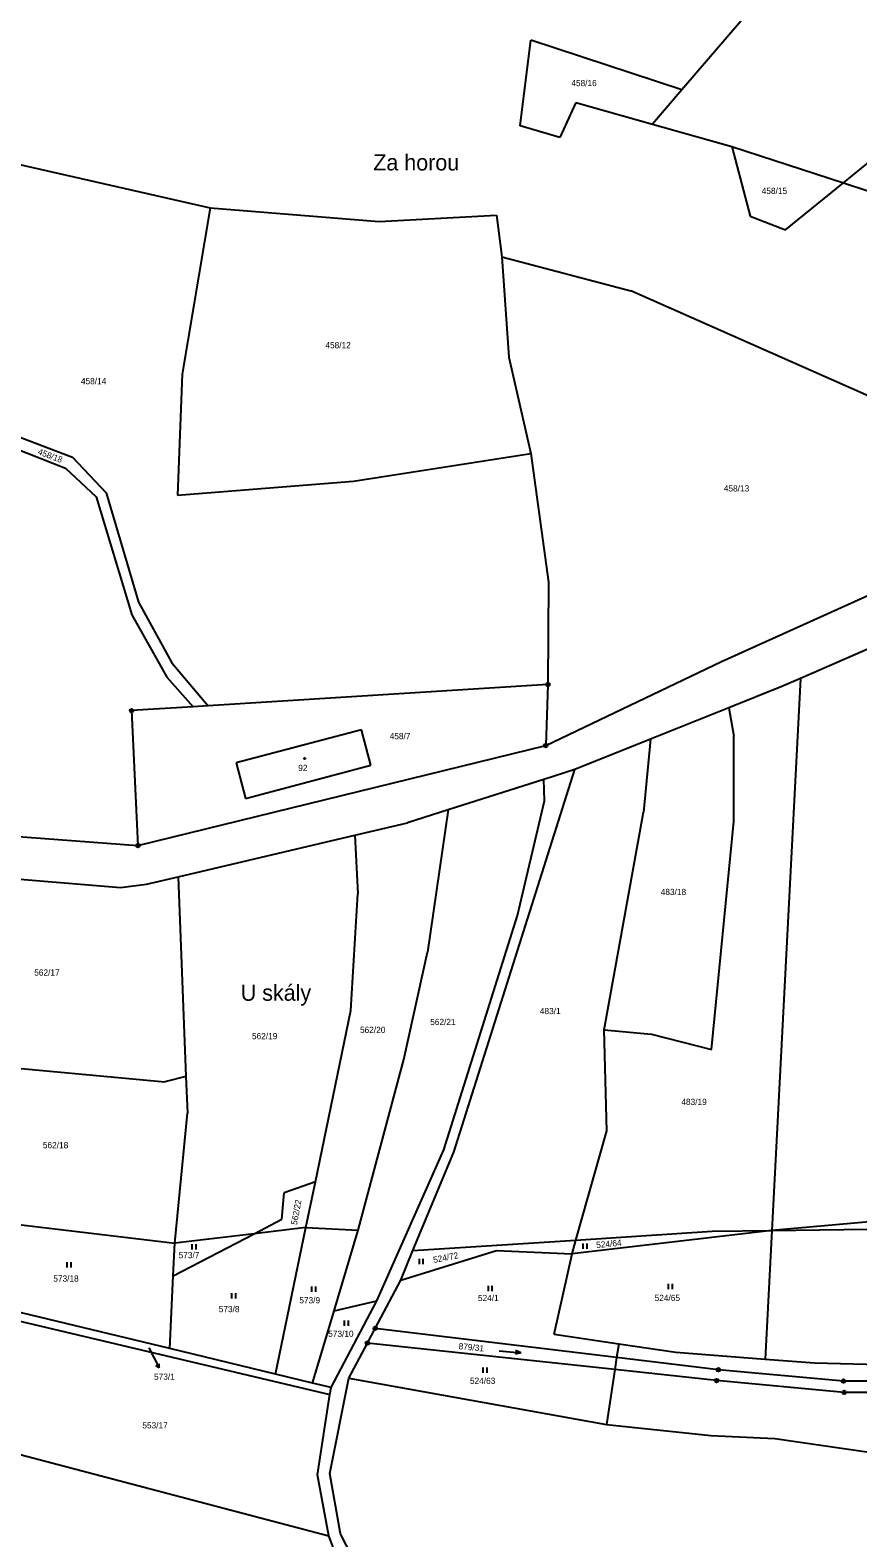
# Model space of a CAD drawing. Extents: x -791032 to -787751, y -1106872 to -1104403.
# Drawn here: x -788660.3 to -788433.5, y -1105436.1 to -1105023 of the extents above; entities that cross this region are included whole.
import ezdxf

# ---------------------------------------------------------------- set-up
doc = ezdxf.new("R2010")
doc.units = 0
for name, color, linetype in [('Komunikace', 7, 'Continuous'), ('Vrstva 1', 7, 'Continuous'), ('Vrstva 14', 7, 'Continuous'), ('Vrstva 15', 7, 'Continuous'), ('Vrstva 16', 7, 'Continuous'), ('Vrstva 23', 7, 'Continuous'), ('Vrstva 25', 7, 'Continuous'), ('Vrstva 28', 7, 'Continuous'), ('Vrstva 39', 7, 'Continuous')]:
    doc.layers.add(name, color=color, linetype=linetype)

msp = doc.modelspace()

# ---------------------------------------------------------------- linework, layer by layer
at = {"layer": 'Komunikace'}
msp.add_line((-788627.77, -1105384.07), (-788626.3, -1105386.9), dxfattribs=at)
at = {"layer": 'Vrstva 1'}
for p, q in [((-788464.93, -1105019.79), (-788481.74, -1105039.38)), ((-788526.05, -1105049.23), (-788523.09, -1105025.74)), ((-788481.74, -1105039.38), (-788523.09, -1105025.74)), ((-788481.74, -1105039.38), (-788489.78, -1105048.75)), ((-788510.76, -1105042.86), (-788515.17, -1105052.39)), ((-788510.76, -1105042.86), (-788489.78, -1105048.75)), ((-788515.17, -1105052.39), (-788526.05, -1105049.23)), ((-788489.78, -1105048.75), (-788468.01, -1105054.86)), ((-788692.57, -1105053.12), (-788610.93, -1105071.73)), ((-788468.01, -1105054.86), (-788437.42, -1105064.88)), ((-788468.01, -1105054.86), (-788462.99, -1105074)), ((-788437.42, -1105064.88), (-788430.01, -1105058.86)), ((-788453.26, -1105077.76), (-788437.42, -1105064.88)), ((-788437.42, -1105064.88), (-788371.86, -1105086.37)), ((-788610.93, -1105071.73), (-788618.62, -1105117.32)), ((-788610.93, -1105071.73), (-788564.61, -1105075.44)), ((-788564.61, -1105075.44), (-788532.51, -1105073.67)), ((-788532.51, -1105073.67), (-788531.03, -1105085.12)), ((-788462.99, -1105074), (-788453.26, -1105077.76)), ((-788531.03, -1105085.12), (-788495.71, -1105094.44)), ((-788531.03, -1105085.12), (-788529.15, -1105112.6)), ((-788372.92, -1105148.78), (-788495.71, -1105094.44)), ((-788529.15, -1105112.6), (-788523.13, -1105139.03)), ((-788618.62, -1105117.32), (-788619.89, -1105150.44)), ((-788662.87, -1105134.6), (-788648.7, -1105139.98)), ((-788664.49, -1105137.54), (-788650.65, -1105143.07)), ((-788648.7, -1105139.98), (-788639.5, -1105149.81)), ((-788571.64, -1105146.57), (-788523.13, -1105139.03)), ((-788523.13, -1105139.03), (-788518.25, -1105174.29)), ((-788650.65, -1105143.07), (-788642.23, -1105150.89)), ((-788619.89, -1105150.44), (-788571.64, -1105146.57)), ((-788642.23, -1105150.89), (-788632.43, -1105183.23)), ((-788639.5, -1105149.81), (-788630.63, -1105179.71)), ((-788470.8, -1105196.05), (-788408, -1105167.6)), ((-788518.25, -1105174.29), (-788518.42, -1105202.31)), ((-788630.63, -1105179.71), (-788621.51, -1105196.39)), ((-788632.43, -1105183.23), (-788622.83, -1105200.26)), ((-788411.06, -1105184.08), (-788449.2, -1105200.66)), ((-788621.51, -1105196.39), (-788611.47, -1105208.16)), ((-788519.01, -1105219.05), (-788470.8, -1105196.05)), ((-788622.83, -1105200.26), (-788615.62, -1105208.42)), ((-788518.42, -1105202.31), (-788611.47, -1105208.16)), ((-788518.42, -1105202.31), (-788519.01, -1105219.05)), ((-788449.2, -1105200.66), (-788457.04, -1105351.92)), ((-788449.2, -1105200.66), (-788454.33, -1105202.89)), ((-788454.33, -1105202.89), (-788468.82, -1105208.69)), ((-788615.62, -1105208.42), (-788632.52, -1105209.48)), ((-788632.52, -1105209.48), (-788630.76, -1105246.44)), ((-788611.47, -1105208.16), (-788615.62, -1105208.42)), ((-788468.82, -1105208.69), (-788490.31, -1105217.31)), ((-788468.82, -1105208.69), (-788467.45, -1105216.44)), ((-788569.51, -1105214.77), (-788603.86, -1105223.82)), ((-788566.96, -1105224.43), (-788569.51, -1105214.77)), ((-788630.76, -1105246.44), (-788519.01, -1105219.05)), ((-788490.31, -1105217.31), (-788511.03, -1105225.61)), ((-788490.31, -1105217.31), (-788492.22, -1105237.34)), ((-788467.47, -1105239.81), (-788467.45, -1105216.44)), ((-788603.86, -1105223.82), (-788601.29, -1105233.51)), ((-788601.29, -1105233.51), (-788566.96, -1105224.43)), ((-788544.2, -1105330.5), (-788511.03, -1105225.61)), ((-788511.03, -1105225.61), (-788519.56, -1105228.33)), ((-788519.56, -1105228.33), (-788545.74, -1105236.68)), ((-788519.38, -1105234.21), (-788519.56, -1105228.33)), ((-788526.74, -1105265.58), (-788519.38, -1105234.21)), ((-788545.74, -1105236.68), (-788556.93, -1105240.25)), ((-788545.74, -1105236.68), (-788551.43, -1105275.68)), ((-788502.97, -1105296.98), (-788492.22, -1105237.34)), ((-788473.59, -1105302.34), (-788467.47, -1105239.81)), ((-788689.76, -1105241.93), (-788630.76, -1105246.44)), ((-788619.76, -1105255.02), (-788571.28, -1105243.62)), ((-788571.28, -1105243.62), (-788556.93, -1105240.25)), ((-788571.28, -1105243.62), (-788570.47, -1105259.64)), ((-788691.02, -1105253.38), (-788635.53, -1105257.92)), ((-788628.41, -1105257.05), (-788619.76, -1105255.02)), ((-788619.76, -1105255.02), (-788617.59, -1105309.77)), ((-788635.53, -1105257.92), (-788628.41, -1105257.05)), ((-788572.46, -1105291.68), (-788570.47, -1105259.64)), ((-788546.96, -1105329.83), (-788526.74, -1105265.58)), ((-788557.88, -1105305.09), (-788551.43, -1105275.68)), ((-788582.14, -1105338.57), (-788572.46, -1105291.68)), ((-788502.26, -1105324.62), (-788502.97, -1105296.98)), ((-788502.97, -1105296.98), (-788490.03, -1105298.11)), ((-788490.03, -1105298.11), (-788473.59, -1105302.34)), ((-788688.77, -1105305.14), (-788623.41, -1105311.16)), ((-788570.39, -1105351.8), (-788557.88, -1105305.09)), ((-788617.59, -1105309.77), (-788623.41, -1105311.16)), ((-788617.59, -1105309.77), (-788617.19, -1105319.77)), ((-788620.64, -1105355.36), (-788617.19, -1105319.77)), ((-788510.74, -1105354.55), (-788502.26, -1105324.62)), ((-788565.26, -1105371.22), (-788546.96, -1105329.83)), ((-788555.38, -1105357.42), (-788544.2, -1105330.5)), ((-788582.14, -1105338.57), (-788590.72, -1105341.63)), ((-788584.74, -1105351.14), (-788582.14, -1105338.57)), ((-788591.32, -1105348.86), (-788590.72, -1105341.63)), ((-788394.88, -1105346.43), (-788457.04, -1105351.92)), ((-788684.91, -1105347.77), (-788620.64, -1105355.36)), ((-788598.92, -1105352.81), (-788591.32, -1105348.86)), ((-788584.74, -1105351.14), (-788598.92, -1105352.81)), ((-788593.05, -1105391.3), (-788584.74, -1105351.14)), ((-788584.74, -1105351.14), (-788570.39, -1105351.8)), ((-788457.04, -1105351.92), (-788400.26, -1105351.14)), ((-788621.06, -1105364.31), (-788598.92, -1105352.81)), ((-788621.06, -1105364.31), (-788620.64, -1105355.36)), ((-788598.92, -1105352.81), (-788620.64, -1105355.36)), ((-788577.01, -1105373.97), (-788570.39, -1105351.8)), ((-788555.38, -1105357.42), (-788510.74, -1105354.55)), ((-788457.04, -1105351.92), (-788511.8, -1105358.31)), ((-788511.8, -1105358.31), (-788510.74, -1105354.55)), ((-788510.74, -1105354.55), (-788473.35, -1105352.15)), ((-788473.35, -1105352.15), (-788457.04, -1105351.92)), ((-788457.04, -1105351.92), (-788458.87, -1105387.15)), ((-788558.74, -1105365.5), (-788555.38, -1105357.42)), ((-788558.74, -1105365.5), (-788532.5, -1105357.45)), ((-788532.5, -1105357.45), (-788511.8, -1105358.31)), ((-788516.67, -1105380.38), (-788511.8, -1105358.31)), ((-788622, -1105384.31), (-788621.06, -1105364.31)), ((-788565.74, -1105378.75), (-788558.74, -1105365.5)), ((-788577.84, -1105394.97), (-788565.26, -1105371.22)), ((-788577.01, -1105373.97), (-788565.26, -1105371.22)), ((-788671.78, -1105374.71), (-788578.13, -1105396.85)), ((-788622, -1105384.31), (-788671.67, -1105372.32)), ((-788582.91, -1105393.75), (-788577.01, -1105373.97)), ((-788567.86, -1105382.77), (-788565.74, -1105378.75)), ((-788499.58, -1105386.73), (-788565.74, -1105378.75)), ((-788516.67, -1105380.38), (-788499.01, -1105382.95)), ((-788593.05, -1105391.3), (-788622, -1105384.31)), ((-788572.93, -1105392.36), (-788567.86, -1105382.77)), ((-788500.08, -1105390.06), (-788567.86, -1105382.77)), ((-788499.01, -1105382.95), (-788499.58, -1105386.73)), ((-788499.01, -1105382.95), (-788483.36, -1105385.23)), ((-788499.58, -1105386.73), (-788500.08, -1105390.06)), ((-788471.69, -1105390.09), (-788499.58, -1105386.73)), ((-788483.36, -1105385.23), (-788458.87, -1105387.15)), ((-788458.87, -1105387.15), (-788445.34, -1105388.21)), ((-788445.34, -1105388.21), (-788417.38, -1105388.86)), ((-788582.91, -1105393.75), (-788593.05, -1105391.3)), ((-788578.13, -1105418.54), (-788572.93, -1105392.36)), ((-788572.93, -1105392.36), (-788502.33, -1105405.13)), ((-788500.08, -1105390.06), (-788502.33, -1105405.13)), ((-788472.19, -1105393.06), (-788500.08, -1105390.06)), ((-788437.4, -1105393.2), (-788471.69, -1105390.09)), ((-788577.84, -1105394.97), (-788582.91, -1105393.75)), ((-788581.57, -1105418.84), (-788578.13, -1105396.85)), ((-788578.13, -1105396.85), (-788577.84, -1105394.97)), ((-788437.22, -1105396.3), (-788472.19, -1105393.06)), ((-788334.47, -1105393.2), (-788437.4, -1105393.2)), ((-788334.62, -1105396.57), (-788437.22, -1105396.3)), ((-788502.33, -1105405.13), (-788473.76, -1105408.1)), ((-788473.76, -1105408.1), (-788456.18, -1105408.95)), ((-788456.18, -1105408.95), (-788416.55, -1105414.66)), ((-788674.22, -1105410.35), (-788578.44, -1105435.57)), ((-788578.44, -1105435.57), (-788581.57, -1105418.84)), ((-788575.27, -1105435.08), (-788578.13, -1105418.54)), ((-788574.15, -1105446.86), (-788578.44, -1105435.57)), ((-788572.08, -1105441.24), (-788575.27, -1105435.08))]:
    msp.add_line(p, q, dxfattribs=at)
at = {"layer": 'Vrstva 16'}
for p, q in [((-788626.3, -1105386.9), (-788624.917, -1105389.562)), ((-788624.917, -1105389.562), (-788624.934, -1105388.444)), ((-788624.917, -1105389.562), (-788625.822, -1105388.905))]:
    msp.add_line(p, q, dxfattribs=at)
at = {"layer": 'Vrstva 23'}
for p, q in [((-788508.76, -1105356.99), (-788508.76, -1105355.49)), ((-788507.76, -1105355.49), (-788507.76, -1105356.99)), ((-788615.91, -1105357.18), (-788615.91, -1105355.68)), ((-788614.91, -1105355.68), (-788614.91, -1105357.18)), ((-788553.64, -1105361.15), (-788553.64, -1105359.65)), ((-788552.64, -1105359.65), (-788552.64, -1105361.15)), ((-788650.11, -1105362.08), (-788650.11, -1105360.58)), ((-788649.11, -1105360.58), (-788649.11, -1105362.08)), ((-788583.14, -1105368.77), (-788583.14, -1105367.27)), ((-788582.14, -1105367.27), (-788582.14, -1105368.77)), ((-788534.73, -1105368.57), (-788534.73, -1105367.07)), ((-788533.73, -1105367.07), (-788533.73, -1105368.57)), ((-788485.4, -1105368.05), (-788485.4, -1105366.55)), ((-788484.4, -1105366.55), (-788484.4, -1105368.05)), ((-788605.02, -1105370.56), (-788605.02, -1105369.06)), ((-788604.02, -1105369.06), (-788604.02, -1105370.56)), ((-788574.19, -1105378.05), (-788574.19, -1105376.55)), ((-788573.19, -1105376.55), (-788573.19, -1105378.05)), ((-788531.797, -1105384.909), (-788525.822, -1105385.45)), ((-788525.822, -1105385.45), (-788527.361, -1105385.813)), ((-788525.822, -1105385.45), (-788527.271, -1105384.817)), ((-788536.16, -1105390.93), (-788536.16, -1105389.43)), ((-788535.16, -1105389.43), (-788535.16, -1105390.93))]:
    msp.add_line(p, q, dxfattribs=at)
at = {"layer": 'Vrstva 25'}
for p, q in [((-788585.19, -1105222.43), (-788584.89, -1105222.43)), ((-788585.19, -1105222.73), (-788585.19, -1105222.43)), ((-788584.89, -1105222.73), (-788585.19, -1105222.73)), ((-788584.89, -1105222.43), (-788584.89, -1105222.73))]:
    msp.add_line(p, q, dxfattribs=at)
at = {"layer": 'Vrstva 28'}
for centre, radius in [((-788518.42, -1105202.31), 0.5), ((-788518.42, -1105202.31), 0.01), ((-788632.52, -1105209.48), 0.5), ((-788632.52, -1105209.48), 0.01), ((-788519.01, -1105219.05), 0.5), ((-788519.01, -1105219.05), 0.01), ((-788630.76, -1105246.44), 0.5), ((-788630.76, -1105246.44), 0.01), ((-788565.74, -1105378.75), 0.5), ((-788565.74, -1105378.75), 0.01), ((-788567.86, -1105382.77), 0.5), ((-788567.86, -1105382.77), 0.01), ((-788472.19, -1105393.06), 0.5), ((-788471.69, -1105390.09), 0.5), ((-788471.69, -1105390.09), 0.01), ((-788437.4, -1105393.2), 0.5), ((-788472.19, -1105393.06), 0.01), ((-788437.22, -1105396.3), 0.5), ((-788437.4, -1105393.2), 0.01), ((-788437.22, -1105396.3), 0.01)]:
    msp.add_circle(centre, radius, dxfattribs=at)

# ---------------------------------------------------------------- texts
at = {"layer": 'Vrstva 14'}
for s, height, p in [('458/16', 1.7, (-788511.985, -1105038.35)), ('458/15', 1.7, (-788459.811, -1105067.89)), ('458/12', 1.7, (-788579.385, -1105110.18)), ('458/14', 1.7, (-788646.381, -1105120.04)), ('458/13', 1.7, (-788470.195, -1105149.42)), ('458/7', 1.7, (-788561.768, -1105217.3)), ('483/18', 1.7, (-788487.489, -1105260.01)), ('562/17', 1.7, (-788659.176, -1105282.08)), ('483/1', 1.7, (-788520.609, -1105292.64)), ('562/19', 1.7, (-788599.509, -1105299.51)), ('562/20', 1.7, (-788569.905, -1105297.8)), ('562/21', 1.7, (-788550.659, -1105295.63)), ('483/19', 1.7, (-788481.839, -1105317.54)), ('562/18', 1.7, (-788656.809, -1105329.39)), ('573/7', 1.7, (-788619.609, -1105359.53)), ('573/18', 1.7, (-788653.946, -1105365.94)), ('573/9', 1.7, (-788586.533, -1105371.89)), ('524/1', 1.7, (-788537.585, -1105371.27)), ('524/65', 1.7, (-788489.158, -1105371.25)), ('573/8', 1.7, (-788608.613, -1105374.31)), ('573/10', 1.7, (-788578.615, -1105381.07)), ('573/1', 0.1, (-788627.966, -1105384.07)), ('524/63', 1.7, (-788539.772, -1105393.96)), ('553/17', 1.7, (-788629.552, -1105406.17))]:
    msp.add_text(s, height=height, dxfattribs=at).set_placement(p)
for s, rotation, p in [('458/18', 339.16959, (-788658.334, -1105139.169)), ('562/22', 79.53462, (-788587.181, -1105350.495)), ('524/64', 5.33853, (-788505.089, -1105356.744)), ('524/72', 11.08062, (-788549.668, -1105360.842)), ('879/31', 354.46383, (-788542.931, -1105384.438))]:
    msp.add_text(s, height=1.7, rotation=rotation, dxfattribs=at).set_placement(p)
at = {"layer": 'Vrstva 15'}
msp.add_text('92', height=1.7, dxfattribs=at).set_placement((-788586.837, -1105226.02))
at = {"layer": 'Vrstva 16'}
msp.add_text('573/1', height=1.7, dxfattribs=at).set_placement((-788626.35, -1105392.84))
at = {"layer": 'Vrstva 39'}
for s, p in [('Za horou', (-788566.27, -1105061.45)), ('U skály', (-788602.58, -1105288.98))]:
    msp.add_text(s, height=4.4, dxfattribs=at).set_placement(p)

doc.saveas('drawing.dxf')
